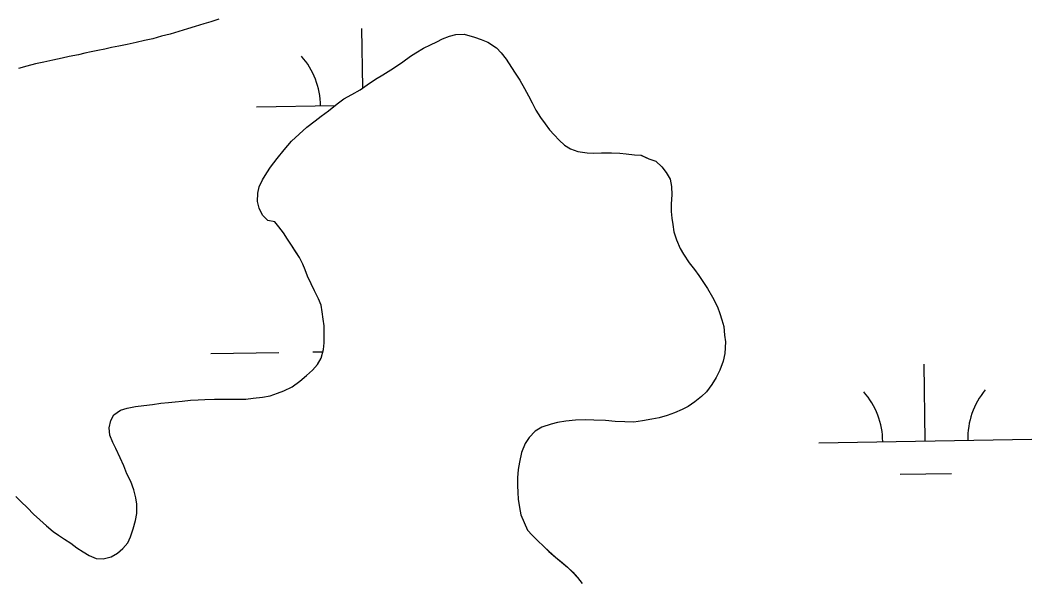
# Model space of a CAD drawing. Extents: x 3855477 to 3893699, y 299188 to 325115.
# Drawn here: x 3876580.6 to 3877055.6, y 306760.9 to 307022.6 of the extents above; entities that cross this region are included whole.
import ezdxf

# ---------------------------------------------------------------- set-up
doc = ezdxf.new("R2010")
doc.units = 0
doc.layers.add('V-TOPO-SHOR', color=7, linetype='Continuous')
doc.layers.add('V-WETL-SWMP', color=7, linetype='Continuous')

msp = doc.modelspace()

# ---------------------------------------------------------------- linework, layer by layer
at = {"layer": 'V-TOPO-SHOR'}
for points in [[(3876673.79, 307023.01), (3876670.03, 307021.85), (3876666.79, 307020.87), (3876662.67, 307019.63), (3876659.17, 307018.56), (3876655.05, 307017.24), (3876650.93, 307016.09), (3876646.99, 307015.03), (3876642.79, 307013.89), (3876638.94, 307013.08), (3876635, 307012.19), (3876630.72, 307011.22), (3876626.87, 307010.42), (3876623.38, 307009.79), (3876620.31, 307009.06), (3876616.99, 307008.33), (3876613.93, 307007.69), (3876610.96, 307007.13), (3876607.89, 307006.4), (3876603.52, 307005.52), (3876600.29, 307004.79), (3876595.91, 307003.83), (3876591.71, 307002.94), (3876587.78, 307002.14), (3876583.75, 307001.08), (3876579.73, 306999.93)], [(3876656.6, 306843.78), (3876660.53, 306844.23), (3876664.1, 306844.52), (3876667.32, 306844.55), (3876671.84, 306844.73), (3876675.15, 306844.76), (3876679.58, 306844.76), (3876682.89, 306844.7), (3876686.45, 306844.81), (3876689.94, 306845.19), (3876694.3, 306845.63), (3876697.88, 306846.35), (3876701.37, 306847.51), (3876704.35, 306848.67), (3876708.21, 306850.6), (3876711.83, 306853.15), (3876715.01, 306855.88), (3876717.75, 306858.35), (3876720.14, 306861.09), (3876721.93, 306863.93), (3876723.05, 306868.08), (3876723.36, 306871.12), (3876723.36, 306875.82), (3876723.25, 306879.21), (3876722.87, 306882.26), (3876722.32, 306885.75), (3876721.85, 306888.89), (3876720.69, 306891.78), (3876718.84, 306895.55), (3876717.24, 306898.8), (3876715.4, 306902.49), (3876714.4, 306905.38), (3876713.24, 306908.18), (3876711.72, 306911.16), (3876709.86, 306914.07), (3876708, 306916.97), (3876706.14, 306919.79), (3876704.19, 306922.78), (3876702.06, 306925.6), (3876700.11, 306927.98), (3876696.81, 306928.56), (3876694.42, 306931.04), (3876692.83, 306934.46), (3876692.01, 306937.52), (3876692.17, 306941.43), (3876692.83, 306944.46), (3876694.37, 306947.74), (3876696.34, 306951.01), (3876698.04, 306953.59), (3876701.24, 306957.71), (3876704.53, 306961.82), (3876707.91, 306965.76), (3876711.53, 306969.09), (3876715.24, 306972.33), (3876719.04, 306975.31), (3876721.86, 306977.52), (3876725.38, 306980.06), (3876729.44, 306983.39), (3876732.61, 306985.68), (3876736.31, 306987.79), (3876740.17, 306989.98), (3876743.52, 306992.27), (3876747.39, 306994.9), (3876750.91, 306996.92), (3876754.6, 306999.29), (3876757.33, 307001.07), (3876760.23, 307003.02), (3876763.84, 307005.74), (3876766.4, 307007.34), (3876770, 307009.46), (3876773.24, 307010.96), (3876776.14, 307012.48), (3876778.95, 307013.82), (3876782.1, 307015.07), (3876785.16, 307015.88), (3876788.99, 307015.99), (3876793.83, 307014.68), (3876797.03, 307013.58), (3876800.23, 307012.22), (3876804.27, 307009.63), (3876806.4, 307007.33), (3876808.78, 307004.24), (3876811.24, 307000.46), (3876812.93, 306997.73), (3876815.13, 306994.39), (3876817.41, 306990.52), (3876819.27, 306987.1), (3876821.04, 306983.85), (3876822.71, 306980.43), (3876824.83, 306977), (3876827.12, 306973.91), (3876829.16, 306971.18), (3876831.29, 306968.79), (3876833.6, 306966.32), (3876836.16, 306964.01), (3876838.92, 306962.22), (3876842.46, 306960.94), (3876846.88, 306960.34), (3876850.01, 306960.2), (3876853.58, 306960.31), (3876858.28, 306960.4)], [(3876858.28, 306960.4), (3876862.1, 306960.16), (3876865.14, 306959.84), (3876868.96, 306959.43), (3876872.08, 306959.2), (3876875.8, 306957.57), (3876879, 306956.47), (3876881.82, 306953.81), (3876883.86, 306951.16), (3876885.72, 306948), (3876886.44, 306944.6), (3876886.63, 306940.59), (3876886.29, 306936.42), (3876886.23, 306932.77), (3876886.52, 306929.72), (3876886.99, 306926.76), (3876887.45, 306923.35), (3876888.69, 306919.59), (3876890.53, 306915.47), (3876892.05, 306912.75), (3876894.76, 306908.7), (3876897.14, 306905.61), (3876899.18, 306902.71), (3876901.38, 306899.54), (3876903.24, 306896.64), (3876905.7, 306892.59), (3876907.96, 306888.11), (3876909.12, 306884.96), (3876910.12, 306881.99), (3876910.93, 306878.93), (3876911.29, 306874.75), (3876911.76, 306871.7), (3876911.4, 306866.22), (3876910.64, 306862.58), (3876909.09, 306858.35), (3876907.46, 306854.99), (3876905.32, 306851.63), (3876902.82, 306848.2), (3876900.52, 306845.98), (3876897.34, 306843.51), (3876894.18, 306841.31), (3876891.37, 306839.88), (3876887.77, 306838.38), (3876884.36, 306837.13), (3876880.6, 306836.07), (3876877.2, 306835.34), (3876872.75, 306834.55), (3876868.65, 306834.02), (3876864.48, 306834.09), (3876859.96, 306834.35), (3876855.44, 306834.69), (3876849.88, 306834.96), (3876845.88, 306835.03), (3876841.27, 306834.94), (3876836.74, 306834.5), (3876832.9, 306833.78), (3876829.93, 306833.05), (3876825.56, 306831.65), (3876822.39, 306829.71), (3876819.55, 306826.71), (3876817.68, 306823.96), (3876815.95, 306819.73), (3876815, 306815.23), (3876814.33, 306811.76), (3876814.09, 306807.85), (3876814.02, 306804.28), (3876814.23, 306800.98), (3876814.43, 306797.84), (3876815.06, 306793.91), (3876815.68, 306790.54)], [(3876578.58, 306799.07), (3876580.88, 306796.68), (3876583.96, 306793.75), (3876586.78, 306790.74), (3876589.78, 306788.17), (3876592.86, 306785.33), (3876596.12, 306782.58), (3876598.61, 306780.88), (3876601.36, 306779.09), (3876604.28, 306777.13), (3876607.2, 306774.99), (3876610.12, 306773.11), (3876612.97, 306771.41), (3876616.16, 306769.96), (3876619.46, 306769.81), (3876623.3, 306770.79), (3876626.29, 306772.56), (3876628.76, 306774.61), (3876631.07, 306777.35), (3876632.43, 306780.19), (3876633.54, 306783.83), (3876634.74, 306787.81), (3876635.32, 306791.1), (3876635.4, 306795.45), (3876634.84, 306798.5), (3876633.86, 306802.17), (3876632.46, 306806.11), (3876630.69, 306809.71), (3876629.19, 306813.48), (3876627.43, 306817.25), (3876625.42, 306821.54), (3876623.99, 306824.44), (3876622.58, 306827.86), (3876622.29, 306831.25), (3876623.13, 306834.72), (3876624.57, 306837.39), (3876627.74, 306839.59), (3876630.8, 306840.58), (3876634.73, 306841.3), (3876638.57, 306841.75), (3876642.66, 306842.29), (3876646.67, 306842.82), (3876650.25, 306843.2), (3876653.38, 306843.49), (3876656.6, 306843.78)], [(3876815.68, 306790.54), (3876818.77, 306783.26), (3876820.99, 306780.96), (3876823.39, 306778.57), (3876826.55, 306775.47), (3876828.77, 306773.35), (3876831.94, 306770.68), (3876835.2, 306767.93), (3876837.52, 306765.97), (3876840, 306763.58), (3876842.3, 306761.02), (3876844.42, 306758.28)]]:
    msp.add_lwpolyline(points, dxfattribs=at)
at = {"layer": 'V-WETL-SWMP'}
for p, q in [((3876666.79, 307020.87), (3876662.67, 307019.63)), ((3876670.03, 307021.85), (3876666.79, 307020.87)), ((3876673.79, 307023.01), (3876670.03, 307021.85)), ((3876650.93, 307016.09), (3876646.99, 307015.03)), ((3876655.05, 307017.24), (3876650.93, 307016.09)), ((3876659.17, 307018.56), (3876655.05, 307017.24)), ((3876662.67, 307019.63), (3876659.17, 307018.56)), ((3876741.42, 306990.84), (3876740.97, 307018.72)), ((3876635.01, 307012.19), (3876630.72, 307011.22)), ((3876638.94, 307013.08), (3876635.01, 307012.19)), ((3876642.79, 307013.88), (3876638.94, 307013.08)), ((3876646.99, 307015.03), (3876642.79, 307013.88)), ((3876773.24, 307010.96), (3876776.14, 307012.48)), ((3876776.14, 307012.48), (3876778.95, 307013.82)), ((3876778.95, 307013.82), (3876782.1, 307015.07)), ((3876782.1, 307015.07), (3876785.16, 307015.88)), ((3876785.16, 307015.88), (3876788.99, 307015.99)), ((3876788.99, 307015.99), (3876793.84, 307014.68)), ((3876793.84, 307014.68), (3876797.04, 307013.58)), ((3876797.04, 307013.58), (3876800.23, 307012.22)), ((3876800.23, 307012.22), (3876804.27, 307009.63)), ((3876610.96, 307007.13), (3876607.89, 307006.4)), ((3876613.93, 307007.69), (3876610.96, 307007.13)), ((3876616.99, 307008.33), (3876613.93, 307007.69)), ((3876620.31, 307009.06), (3876616.99, 307008.33)), ((3876623.38, 307009.79), (3876620.31, 307009.06)), ((3876626.87, 307010.42), (3876623.38, 307009.79)), ((3876630.72, 307011.22), (3876626.87, 307010.42)), ((3876763.85, 307005.74), (3876766.4, 307007.34)), ((3876766.4, 307007.34), (3876770, 307009.45)), ((3876770, 307009.45), (3876773.24, 307010.96)), ((3876804.27, 307009.63), (3876806.4, 307007.33)), ((3876806.4, 307007.33), (3876808.78, 307004.24)), ((3876587.78, 307002.14), (3876583.75, 307001.08)), ((3876591.71, 307002.94), (3876587.78, 307002.14)), ((3876595.91, 307003.83), (3876591.71, 307002.94)), ((3876600.29, 307004.79), (3876595.91, 307003.83)), ((3876603.52, 307005.52), (3876600.29, 307004.79)), ((3876607.89, 307006.4), (3876603.52, 307005.52)), ((3876757.33, 307001.07), (3876760.23, 307003.02)), ((3876760.23, 307003.02), (3876763.85, 307005.74)), ((3876808.78, 307004.24), (3876811.24, 307000.46)), ((3876583.75, 307001.08), (3876579.72, 306999.93)), ((3876750.9, 306996.92), (3876754.6, 306999.29)), ((3876754.6, 306999.29), (3876757.33, 307001.07)), ((3876811.24, 307000.46), (3876812.93, 306997.73)), ((3876812.93, 306997.73), (3876815.13, 306994.39)), ((3876740.17, 306989.98), (3876743.52, 306992.27)), ((3876743.52, 306992.27), (3876747.39, 306994.89)), ((3876747.39, 306994.89), (3876750.9, 306996.92)), ((3876815.13, 306994.39), (3876817.41, 306990.52)), ((3876732.61, 306985.68), (3876736.3, 306987.79)), ((3876736.3, 306987.79), (3876740.17, 306989.98)), ((3876817.41, 306990.52), (3876819.27, 306987.1)), ((3876725.38, 306980.06), (3876729.44, 306983.38)), ((3876729.44, 306983.38), (3876732.61, 306985.68)), ((3876819.27, 306987.1), (3876821.03, 306983.85)), ((3876821.03, 306983.85), (3876822.71, 306980.43)), ((3876691.56, 306981.91), (3876728.38, 306982.51)), ((3876721.86, 306977.52), (3876725.38, 306980.06)), ((3876822.71, 306980.43), (3876824.83, 306977)), ((3876715.24, 306972.33), (3876719.04, 306975.31)), ((3876719.04, 306975.31), (3876721.86, 306977.52)), ((3876824.83, 306977), (3876827.12, 306973.91)), ((3876827.12, 306973.91), (3876829.16, 306971.18)), ((3876707.91, 306965.76), (3876711.53, 306969.09)), ((3876711.53, 306969.09), (3876715.24, 306972.33)), ((3876829.16, 306971.18), (3876831.29, 306968.79)), ((3876831.29, 306968.79), (3876833.6, 306966.32)), ((3876704.53, 306961.82), (3876707.91, 306965.76)), ((3876833.6, 306966.32), (3876836.16, 306964.01)), ((3876836.16, 306964.01), (3876838.92, 306962.22)), ((3876701.24, 306957.71), (3876704.53, 306961.82)), ((3876838.92, 306962.22), (3876842.46, 306960.94)), ((3876842.46, 306960.94), (3876846.88, 306960.34)), ((3876846.88, 306960.34), (3876850.01, 306960.2)), ((3876850.01, 306960.2), (3876853.58, 306960.31)), ((3876853.58, 306960.31), (3876858.28, 306960.4)), ((3876858.28, 306960.4), (3876862.1, 306960.16)), ((3876862.1, 306960.16), (3876865.14, 306959.84)), ((3876865.14, 306959.84), (3876868.96, 306959.43)), ((3876868.96, 306959.43), (3876872.09, 306959.2)), ((3876872.09, 306959.2), (3876875.8, 306957.57)), ((3876698.04, 306953.59), (3876701.24, 306957.71)), ((3876875.8, 306957.57), (3876879, 306956.47)), ((3876879, 306956.47), (3876881.82, 306953.81)), ((3876694.37, 306947.74), (3876696.34, 306951.01)), ((3876696.34, 306951.01), (3876698.04, 306953.59)), ((3876881.82, 306953.81), (3876883.86, 306951.16)), ((3876883.86, 306951.16), (3876885.72, 306948)), ((3876692.83, 306944.46), (3876694.37, 306947.74)), ((3876885.72, 306948), (3876886.44, 306944.59)), ((3876692.01, 306937.52), (3876692.17, 306941.43)), ((3876692.17, 306941.43), (3876692.83, 306944.46)), ((3876886.63, 306940.59), (3876886.29, 306936.42)), ((3876886.44, 306944.59), (3876886.63, 306940.59)), ((3876692.83, 306934.46), (3876692.01, 306937.52)), ((3876886.29, 306936.42), (3876886.23, 306932.77)), ((3876694.42, 306931.04), (3876692.83, 306934.46)), ((3876696.81, 306928.56), (3876694.42, 306931.04)), ((3876886.23, 306932.77), (3876886.52, 306929.72)), ((3876700.11, 306927.98), (3876696.81, 306928.56)), ((3876702.06, 306925.6), (3876700.11, 306927.98)), ((3876886.52, 306929.72), (3876886.99, 306926.75)), ((3876886.99, 306926.75), (3876887.45, 306923.35)), ((3876704.19, 306922.78), (3876702.06, 306925.6)), ((3876706.14, 306919.78), (3876704.19, 306922.78)), ((3876887.45, 306923.35), (3876888.69, 306919.59)), ((3876708, 306916.97), (3876706.14, 306919.78)), ((3876711.72, 306911.16), (3876708, 306916.97)), ((3876888.69, 306919.59), (3876890.53, 306915.47)), ((3876890.53, 306915.47), (3876892.05, 306912.75)), ((3876892.05, 306912.75), (3876894.76, 306908.7)), ((3876713.24, 306908.18), (3876711.72, 306911.16)), ((3876714.4, 306905.37), (3876713.24, 306908.18)), ((3876894.76, 306908.7), (3876897.14, 306905.61)), ((3876715.4, 306902.49), (3876714.4, 306905.37)), ((3876717.24, 306898.8), (3876715.4, 306902.49)), ((3876897.14, 306905.61), (3876899.18, 306902.71)), ((3876899.18, 306902.71), (3876901.38, 306899.54)), ((3876718.84, 306895.55), (3876717.24, 306898.8)), ((3876901.38, 306899.54), (3876903.24, 306896.63)), ((3876720.69, 306891.78), (3876718.84, 306895.55)), ((3876903.24, 306896.63), (3876905.69, 306892.59)), ((3876905.69, 306892.59), (3876907.96, 306888.11)), ((3876721.85, 306888.89), (3876720.69, 306891.78)), ((3876722.32, 306885.75), (3876721.85, 306888.89)), ((3876907.96, 306888.11), (3876909.13, 306884.96)), ((3876722.87, 306882.26), (3876722.32, 306885.75)), ((3876909.13, 306884.96), (3876910.12, 306881.99)), ((3876723.25, 306879.21), (3876722.87, 306882.26)), ((3876723.36, 306875.82), (3876723.25, 306879.21)), ((3876910.12, 306881.99), (3876910.93, 306878.93)), ((3876910.93, 306878.93), (3876911.29, 306874.75)), ((3876723.36, 306871.12), (3876723.36, 306875.82)), ((3876911.29, 306874.75), (3876911.76, 306871.7)), ((3876723.05, 306868.08), (3876723.36, 306871.12)), ((3876911.76, 306871.7), (3876911.4, 306866.22)), ((3876670.04, 306866.12), (3876702.03, 306866.64)), ((3876718.03, 306866.9), (3876722.75, 306866.97)), ((3876721.93, 306863.93), (3876723.05, 306868.08)), ((3876911.4, 306866.22), (3876910.64, 306862.58)), ((3876717.75, 306858.35), (3876720.14, 306861.09)), ((3876720.14, 306861.09), (3876721.93, 306863.93)), ((3876910.64, 306862.58), (3876909.09, 306858.35)), ((3877005.59, 306825.15), (3877005.01, 306861.14)), ((3876711.83, 306853.15), (3876715.01, 306855.88)), ((3876715.01, 306855.88), (3876717.75, 306858.35)), ((3876907.46, 306854.99), (3876905.32, 306851.63)), ((3876909.09, 306858.35), (3876907.46, 306854.99)), ((3876704.35, 306848.67), (3876708.21, 306850.6)), ((3876708.21, 306850.6), (3876711.83, 306853.15)), ((3876905.32, 306851.63), (3876902.82, 306848.2)), ((3876686.46, 306844.81), (3876689.94, 306845.19)), ((3876689.94, 306845.19), (3876694.3, 306845.63)), ((3876694.3, 306845.63), (3876697.88, 306846.35)), ((3876697.88, 306846.35), (3876701.38, 306847.51)), ((3876701.38, 306847.51), (3876704.35, 306848.67)), ((3876900.52, 306845.98), (3876897.34, 306843.51)), ((3876902.82, 306848.2), (3876900.52, 306845.98)), ((3876627.74, 306839.59), (3876630.8, 306840.58)), ((3876630.8, 306840.58), (3876634.73, 306841.3)), ((3876634.73, 306841.3), (3876638.57, 306841.75)), ((3876638.57, 306841.75), (3876642.66, 306842.29)), ((3876642.66, 306842.29), (3876646.67, 306842.82)), ((3876646.67, 306842.82), (3876650.25, 306843.2)), ((3876650.25, 306843.2), (3876653.38, 306843.49)), ((3876653.38, 306843.49), (3876656.61, 306843.78)), ((3876656.61, 306843.78), (3876660.53, 306844.23)), ((3876660.53, 306844.23), (3876664.1, 306844.51)), ((3876664.1, 306844.51), (3876667.32, 306844.54)), ((3876667.32, 306844.54), (3876671.84, 306844.73)), ((3876671.84, 306844.73), (3876675.15, 306844.75)), ((3876675.15, 306844.75), (3876679.58, 306844.76)), ((3876679.58, 306844.76), (3876682.89, 306844.7)), ((3876682.89, 306844.7), (3876686.46, 306844.81)), ((3876894.17, 306841.31), (3876891.37, 306839.88)), ((3876897.34, 306843.51), (3876894.17, 306841.31)), ((3876623.13, 306834.72), (3876624.57, 306837.39)), ((3876624.57, 306837.39), (3876627.74, 306839.59)), ((3876880.6, 306836.07), (3876877.2, 306835.34)), ((3876884.36, 306837.13), (3876880.6, 306836.07)), ((3876887.77, 306838.37), (3876884.36, 306837.13)), ((3876891.37, 306839.88), (3876887.77, 306838.37)), ((3876622.29, 306831.25), (3876623.13, 306834.72)), ((3876622.58, 306827.86), (3876622.29, 306831.25)), ((3876825.55, 306831.65), (3876822.39, 306829.71)), ((3876829.93, 306833.05), (3876825.55, 306831.65)), ((3876832.9, 306833.78), (3876829.93, 306833.05)), ((3876836.74, 306834.5), (3876832.9, 306833.78)), ((3876841.27, 306834.94), (3876836.74, 306834.5)), ((3876845.88, 306835.03), (3876841.27, 306834.94)), ((3876849.88, 306834.96), (3876845.88, 306835.03)), ((3876855.44, 306834.69), (3876849.88, 306834.96)), ((3876859.96, 306834.35), (3876855.44, 306834.69)), ((3876864.48, 306834.09), (3876859.96, 306834.35)), ((3876868.65, 306834.02), (3876864.48, 306834.09)), ((3876872.75, 306834.55), (3876868.65, 306834.02)), ((3876877.2, 306835.34), (3876872.75, 306834.55)), ((3876623.99, 306824.44), (3876622.58, 306827.86)), ((3876819.55, 306826.71), (3876817.68, 306823.96)), ((3876822.39, 306829.71), (3876819.55, 306826.71)), ((3876625.42, 306821.54), (3876623.99, 306824.44)), ((3876627.43, 306817.25), (3876625.42, 306821.54)), ((3876817.68, 306823.96), (3876815.95, 306819.73)), ((3876955.6, 306824.33), (3877055.59, 306825.96)), ((3876629.19, 306813.48), (3876627.43, 306817.25)), ((3876815.95, 306819.73), (3876815, 306815.23)), ((3876630.69, 306809.71), (3876629.19, 306813.48)), ((3876814.33, 306811.76), (3876814.09, 306807.85)), ((3876815, 306815.23), (3876814.33, 306811.76)), ((3876632.45, 306806.11), (3876630.69, 306809.71)), ((3876814.09, 306807.85), (3876814.02, 306804.28)), ((3876993.85, 306809.52), (3877017.84, 306809.91)), ((3876633.86, 306802.17), (3876632.45, 306806.11)), ((3876814.02, 306804.28), (3876814.23, 306800.98)), ((3876578.58, 306799.07), (3876580.89, 306796.68)), ((3876634.84, 306798.5), (3876633.86, 306802.17)), ((3876635.4, 306795.45), (3876634.84, 306798.5)), ((3876814.23, 306800.98), (3876814.43, 306797.84)), ((3876814.43, 306797.84), (3876815.06, 306793.92)), ((3876580.89, 306796.68), (3876583.96, 306793.75)), ((3876583.96, 306793.75), (3876586.78, 306790.74)), ((3876635.32, 306791.1), (3876635.4, 306795.45)), ((3876815.06, 306793.92), (3876815.68, 306790.54)), ((3876586.78, 306790.74), (3876589.78, 306788.17)), ((3876589.78, 306788.17), (3876592.86, 306785.33)), ((3876634.74, 306787.81), (3876635.32, 306791.1)), ((3876815.68, 306790.54), (3876818.77, 306783.26)), ((3876592.86, 306785.33), (3876596.12, 306782.58)), ((3876632.43, 306780.19), (3876633.54, 306783.83)), ((3876633.54, 306783.83), (3876634.74, 306787.81)), ((3876818.77, 306783.26), (3876820.99, 306780.96)), ((3876596.12, 306782.58), (3876598.61, 306780.88)), ((3876598.61, 306780.88), (3876601.36, 306779.09)), ((3876601.36, 306779.09), (3876604.28, 306777.13)), ((3876631.07, 306777.35), (3876632.43, 306780.19)), ((3876820.99, 306780.96), (3876823.39, 306778.57)), ((3876823.39, 306778.57), (3876826.55, 306775.47)), ((3876604.28, 306777.13), (3876607.2, 306774.99)), ((3876607.2, 306774.99), (3876610.13, 306773.11)), ((3876626.29, 306772.56), (3876628.76, 306774.61)), ((3876628.76, 306774.61), (3876631.07, 306777.35)), ((3876826.55, 306775.47), (3876828.77, 306773.34)), ((3876610.13, 306773.11), (3876612.97, 306771.41)), ((3876612.97, 306771.41), (3876616.16, 306769.96)), ((3876616.16, 306769.96), (3876619.46, 306769.81)), ((3876619.46, 306769.81), (3876623.3, 306770.79)), ((3876623.3, 306770.79), (3876626.29, 306772.56)), ((3876828.77, 306773.34), (3876831.94, 306770.68)), ((3876831.94, 306770.68), (3876837.51, 306765.97)), ((3876837.51, 306765.97), (3876839.99, 306763.58)), ((3876839.99, 306763.58), (3876842.3, 306761.02)), ((3876842.3, 306761.02), (3876844.42, 306758.28))]:
    msp.add_line(p, q, dxfattribs=at)
for centre, start, end in [((3876686.31, 306982.3), 0.1615, 41.7052), ((3876950.35, 306824.72), 0.1615, 41.7052), ((3877060.82, 306826.52), 140.1615, 181.7052)]:
    msp.add_arc(centre, 35.25, start, end, dxfattribs=at)

doc.saveas('drawing.dxf')
